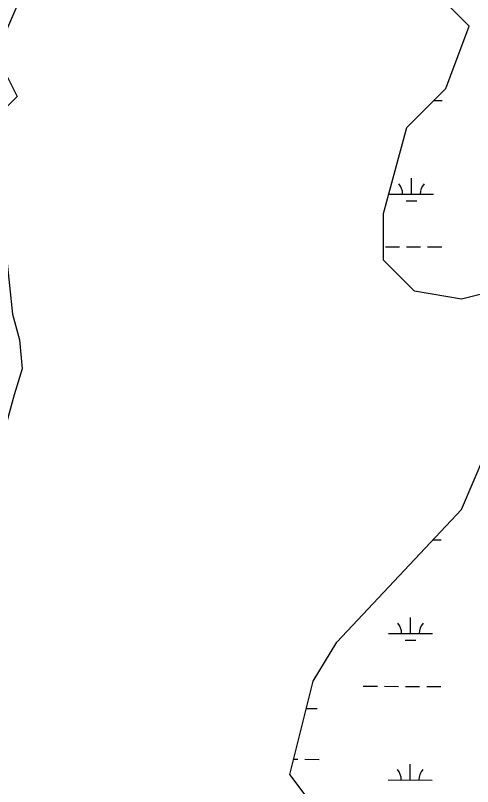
# Model space of a CAD drawing. Extents: x 3180038 to 3217926, y 922069 to 947485.
# Drawn here: x 3198253 to 3199291, y 929755 to 931507 of the extents above; entities that cross this region are included whole.
import ezdxf

# ---------------------------------------------------------------- set-up
doc = ezdxf.new("R2010")
doc.units = 0
doc.layers.add('V-ROAD-CNTR', color=7, linetype='Continuous')
doc.layers.add('V-WETL-SWMP', color=7, linetype='Continuous')

msp = doc.modelspace()

# ---------------------------------------------------------------- linework, layer by layer
at = {"layer": 'V-ROAD-CNTR'}
msp.add_lwpolyline([(3198182, 932011.2), (3198183.9, 931977.6), (3198190.8, 931876.6), (3198189.9, 931739.2), (3198202.4, 931534.8), (3198204.2, 931289.7), (3198217.6, 931095), (3198233.1, 930958.4), (3198247, 930828.1), (3198262.7, 930770.1), (3198268.7, 930703.7), (3198250.7, 930644.6), (3198224.8, 930550), (3198198.5, 930436.3), (3198179.3, 930303.3), (3198191.9, 930164.3), (3198193.3, 930049.9), (3198199, 929966.4), (3198178.1, 929864.9), (3198161.5, 929792.9), (3198148.4, 929730.5)], dxfattribs=at)
at = {"layer": 'V-WETL-SWMP'}
for p, q in [((3199203.5, 931313.4), (3199222, 931313.4)), ((3199152.3, 931100.9), (3199152.4, 931136.9)), ((3199102.3, 931101), (3199202.3, 931100.8)), ((3199140.3, 931085.5), (3199164.3, 931085.5)), ((3199093.2, 930981), (3199125.2, 930980.9)), ((3199141.2, 930980.9), (3199173.2, 930980.8)), ((3199189.2, 930980.8), (3199221.2, 930980.7)), ((3199201, 930315.4), (3199219.7, 930315.4)), ((3199150.1, 930102.9), (3199150.2, 930138.9)), ((3199100.1, 930103), (3199200.1, 930102.8)), ((3199138.1, 930087.5), (3199162.1, 930087.4)), ((3199043, 929983.1), (3199075, 929983)), ((3199091, 929983), (3199123, 929982.9)), ((3199139, 929982.9), (3199171, 929982.8)), ((3199187, 929982.8), (3199219, 929982.7)), ((3198914.1, 929932.6), (3198938.3, 929932.6)), ((3198885.3, 929817.3), (3198894.6, 929817.2)), ((3198910.6, 929817.2), (3198942.6, 929817.1)), ((3199149.3, 929770.2), (3199149.4, 929806.2)), ((3199099.3, 929770.3), (3199199.3, 929770.1))]:
    msp.add_line(p, q, dxfattribs=at)
for points in [[(3198982.7, 929640.8), (3198876.6, 929782.4), (3198929.7, 929994.9), (3198982.7, 930083.4), (3199265.8, 930384.4), (3199318.9, 930508.3), (3199425.1, 930649.9), (3199531.2, 930703), (3199513.5, 930827), (3199407.4, 930897.8), (3199265.8, 930862.4), (3199159.7, 930880.1), (3199088.9, 930950.9), (3199088.9, 931057.1), (3199142, 931251.9), (3199230.4, 931340.4), (3199283.5, 931482), (3199177.4, 931588.2), (3199088.9, 931623.6), (3198699.7, 931783), (3198593.5, 931747.6), (3198275, 931570.5), (3198222, 931446.6)], [(3198222, 931393.5), (3198257.3, 931322.7), (3198204.3, 931269.6)]]:
    msp.add_lwpolyline(points, dxfattribs=at)
for centre, start, end in [((3199097.1, 931101.5), 359.099, 40.6427), ((3199207.6, 931101.3), 139.099, 180.6427), ((3199094.8, 930103.5), 359.099, 40.6427), ((3199205.3, 930103.3), 139.099, 180.6427), ((3199094.1, 929770.8), 359.099, 40.6427), ((3199204.6, 929770.6), 139.099, 180.6427)]:
    msp.add_arc(centre, 35.2, start, end, dxfattribs=at)

doc.saveas('drawing.dxf')
